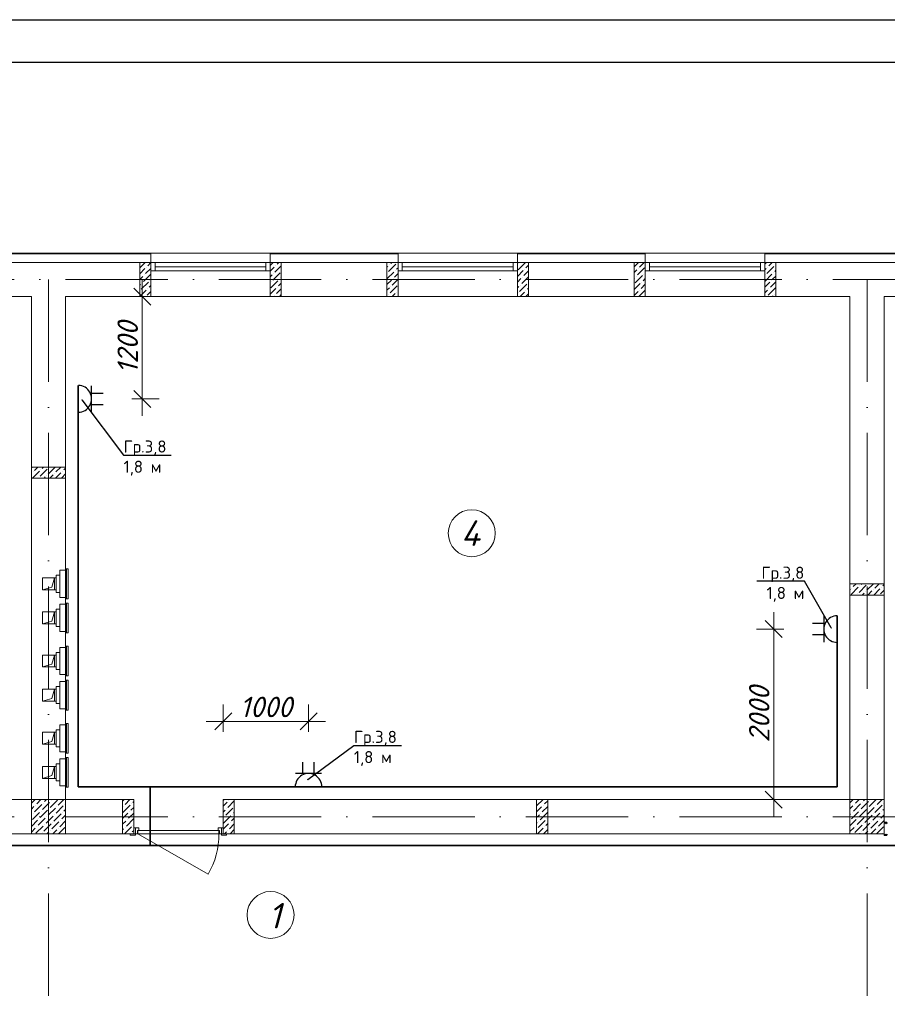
# Model space of a CAD drawing. Header units: millimetres. Extents: x 1114507 to 93926427, y 174473 to 817039.
# Tile 352 of 483: x 1794047 to 1804222, y 773925 to 785472. Entities that reach past the tile are written whole.
import ezdxf
from ezdxf import colors
from ezdxf.entities.mleader import LeaderData, LeaderLine
from ezdxf.math import Vec2, Vec3

# ---------------------------------------------------------------- set-up
doc = ezdxf.new("R2010")
doc.units = ezdxf.units.MM
doc.linetypes.add('ACAD_ISO10W100', pattern=[18, 12, -3, 0, -3])
doc.linetypes.add('ADSK_Скрыто', pattern=[6, 3, -3])
for name, color, linetype, lineweight in [('_Hidden_', 7, 'ADSK_Скрыто', 9), ('Doors', 86, 'Continuous', 13), ('expl', 234, 'Continuous', 13), ('Mechanical Equipment', 7, 'Continuous', 18), ('размеры', 12, 'Continuous', 15)]:
    doc.layers.add(name, color=color, linetype=linetype, lineweight=lineweight)
doc.layers.add('ventilatsiya', color=7, linetype='Continuous')
doc.layers.add('ЭО', color=20, linetype='Continuous')
doc.styles.get("Standard").update_dxf_attribs({"font": 'isocpeui.ttf'})
doc.styles.add('X_ISO', font='isocpeui.ttf')
doc.dimstyles.new('Санжар', dxfattribs={"dimtxt": 240, "dimasz": 200, "dimexe": 200, "dimexo": 200, "dimgap": 50, "dimtad": 1, "dimdec": 0, "dimtxsty": 'Standard', "dimblk": 'OBLIQUE', "dimcen": 2.5, "dimdle": 200, "dimclrd": 152, "dimclre": 152, "dimclrt": 152, "dimadec": 0, "dimazin": 0, "dimtfac": 1, "dimtdec": 0, "dimtmove": 0, "dimatfit": 3, "dimldrblk": 'OBLIQUE', "dimfxl": 0, "dimlwd": 0, "dimlwe": 0, "dimarcsym": 0})

# ---------------------------------------------------------------- blocks, each defined once
blk = doc.blocks.new('blokqav3mak')
at = {"color": 252, "lineweight": 0, "ltscale": 100}
for p, q in [((1613966, 782732), (1611566, 782732)), ((1613966, 782625), (1613966, 782732)), ((1616866, 782732), (1615366, 782732)), ((1615366, 782625), (1615366, 782732)), ((1616866, 782625), (1616866, 782732)), ((1619766, 782732), (1618266, 782732)), ((1618266, 782625), (1618266, 782732)), ((1619766, 782625), (1619766, 782732)), ((1622866, 782732), (1621166, 782732)), ((1621166, 782625), (1621166, 782732))]:
    blk.add_line(p, q, dxfattribs=at)
at = {"color": 32, "lineweight": 0, "ltscale": 100}
for p, q in [((1613966, 782725), (1611566, 782725)), ((1616866, 782725), (1615366, 782725)), ((1619766, 782725), (1618266, 782725)), ((1622866, 782725), (1621166, 782725))]:
    blk.add_line(p, q, dxfattribs=at)
at = {"lineweight": 0, "ltscale": 100}
for p, q in [((1615366, 782732), (1613966, 782732)), ((1618266, 782732), (1616866, 782732)), ((1621166, 782732), (1619766, 782732)), ((1613966, 782625), (1611566, 782625)), ((1613966, 782625), (1613966, 782225)), ((1616866, 782625), (1615366, 782625)), ((1615366, 782625), (1615366, 782225)), ((1616866, 782625), (1616866, 782225)), ((1619766, 782625), (1618266, 782625)), ((1618266, 782625), (1618266, 782225)), ((1619766, 782625), (1619766, 782225)), ((1622866, 782625), (1621166, 782625)), ((1621166, 782625), (1621166, 782225)), ((1612566, 782225), (1611566, 782225)), ((1612566, 776325), (1612566, 782225)), ((1613966, 782225), (1612966, 782225)), ((1612966, 776325), (1612966, 782225)), ((1615366, 782225), (1613966, 782225)), ((1616866, 782225), (1615366, 782225)), ((1618266, 782225), (1616866, 782225)), ((1619766, 782225), (1618266, 782225)), ((1621166, 782225), (1619766, 782225)), ((1622166, 782225), (1621166, 782225)), ((1622166, 776325), (1622166, 782225)), ((1622866, 782225), (1622566, 782225)), ((1622566, 776325), (1622566, 782225)), ((1612566, 776325), (1605216, 776325)), ((1613766, 776325), (1612966, 776325)), ((1613766, 776325), (1613766, 775925)), ((1622166, 776325), (1614816, 776325)), ((1614816, 776325), (1614816, 775925)), ((1613766, 775925), (1605216, 775925)), ((1622566, 775925), (1614816, 775925))]:
    blk.add_line(p, q, dxfattribs=at)
at = {"linetype": 'Continuous', "lineweight": 0, "ltscale": 100}
for p, q in [((1613836, 782493, 0), (1613898, 782554, 0)), ((1613839, 782562, 0), (1613901, 782625, 0)), ((1613906, 782495, 0), (1613966, 782555, 0)), ((1613914, 782571, 0), (1613914, 782571, 0)), ((1613931, 782587, 0), (1613966, 782623, 0)), ((1615366, 782589, 0), (1615402, 782625, 0)), ((1615366, 782522, 0), (1615415, 782571, 0)), ((1615423, 782512, 0), (1615496, 782585, 0)), ((1615432, 782587, 0), (1615432, 782587, 0)), ((1615449, 782604, 0), (1615469, 782625, 0)), ((1616736, 782568, 0), (1616748, 782579, 0)), ((1616736, 782433, 0), (1616815, 782512, 0)), ((1616756, 782520, 0), (1616840, 782604, 0)), ((1616765, 782596, 0), (1616765, 782596, 0)), ((1616781, 782613, 0), (1616794, 782625, 0)), ((1616832, 782529, 0), (1616832, 782529, 0)), ((1616849, 782545, 0), (1616866, 782563, 0)), ((1616857, 782621, 0), (1616857, 782621, 0)), ((1618266, 782462, 0), (1618332, 782529, 0)), ((1618274, 782537, 0), (1618358, 782621, 0)), ((1618282, 782613, 0), (1618282, 782613, 0)), ((1618341, 782470, 0), (1618396, 782525, 0)), ((1618349, 782545, 0), (1618349, 782545, 0)), ((1618366, 782562, 0), (1618396, 782592, 0)), ((1619636, 782575, 0), (1619686, 782625, 0)), ((1619636, 782508, 0), (1619665, 782537, 0)), ((1619674, 782478, 0), (1619758, 782562, 0)), ((1619682, 782554, 0), (1619682, 782554, 0)), ((1619699, 782571, 0), (1619753, 782625, 0)), ((1621166, 782605, 0), (1621187, 782625, 0)), ((1621166, 782538, 0), (1621183, 782554, 0)), ((1621191, 782495, 0), (1621275, 782579, 0)), ((1621199, 782571, 0), (1621199, 782571, 0)), ((1621216, 782587, 0), (1621254, 782625, 0)), ((1621284, 782520, 0), (1621296, 782533, 0)), ((1621292, 782596, 0), (1621292, 782596, 0)), ((1613836, 782425, 0), (1613872, 782461, 0)), ((1613881, 782402, 0), (1613965, 782486, 0)), ((1613889, 782478, 0), (1613889, 782478, 0)), ((1613956, 782411, 0), (1613956, 782411, 0)), ((1615366, 782455, 0), (1615390, 782478, 0)), ((1615373, 782326, 0), (1615457, 782411, 0)), ((1615381, 782402, 0), (1615381, 782402, 0)), ((1615398, 782419, 0), (1615482, 782503, 0)), ((1615407, 782495, 0), (1615407, 782495, 0)), ((1615474, 782428, 0), (1615474, 782428, 0)), ((1615491, 782444, 0), (1615496, 782450, 0)), ((1616736, 782366, 0), (1616790, 782419, 0)), ((1616739, 782503, 0), (1616739, 782503, 0)), ((1616798, 782360, 0), (1616866, 782428, 0)), ((1616807, 782436, 0), (1616807, 782436, 0)), ((1616823, 782453, 0), (1616866, 782496, 0)), ((1618266, 782395, 0), (1618307, 782436, 0)), ((1618316, 782377, 0), (1618396, 782458, 0)), ((1618324, 782453, 0), (1618324, 782453, 0)), ((1619636, 782441, 0), (1619640, 782444, 0)), ((1619648, 782385, 0), (1619733, 782470, 0)), ((1619657, 782461, 0), (1619657, 782461, 0)), ((1619741, 782411, 0), (1619766, 782436, 0)), ((1619749, 782486, 0), (1619749, 782486, 0)), ((1619766, 782503, 0), (1619766, 782503, 0)), ((1621166, 782403, 0), (1621250, 782486, 0)), ((1621174, 782478, 0), (1621174, 782478, 0)), ((1621233, 782335, 0), (1621296, 782398, 0)), ((1621242, 782411, 0), (1621242, 782411, 0)), ((1621258, 782428, 0), (1621296, 782465, 0)), ((1621267, 782503, 0), (1621267, 782503, 0)), ((1613836, 782358, 0), (1613847, 782369, 0)), ((1613838, 782225, 0), (1613914, 782301, 0)), ((1613839, 782293, 0), (1613839, 782293, 0)), ((1613855, 782310, 0), (1613940, 782394, 0)), ((1613864, 782385, 0), (1613864, 782385, 0)), ((1613923, 782242, 0), (1613966, 782286, 0)), ((1613931, 782318, 0), (1613931, 782318, 0)), ((1613948, 782335, 0), (1613966, 782353, 0)), ((1615366, 782253, 0), (1615432, 782318, 0)), ((1615440, 782259, 0), (1615496, 782315, 0)), ((1615449, 782335, 0), (1615449, 782335, 0)), ((1615465, 782352, 0), (1615496, 782383, 0)), ((1616736, 782298, 0), (1616765, 782326, 0)), ((1616773, 782268, 0), (1616857, 782352, 0)), ((1616781, 782343, 0), (1616781, 782343, 0)), ((1616866, 782293, 0), (1616866, 782294, 0)), ((1618266, 782328, 0), (1618282, 782343, 0)), ((1618290, 782284, 0), (1618375, 782369, 0)), ((1618299, 782360, 0), (1618299, 782360, 0)), ((1618366, 782293, 0), (1618366, 782293, 0)), ((1618383, 782310, 0), (1618396, 782323, 0)), ((1618391, 782385, 0), (1618391, 782385, 0)), ((1619636, 782306, 0), (1619707, 782377, 0)), ((1619636, 782239, 0), (1619682, 782284, 0)), ((1619690, 782225, 0), (1619766, 782301, 0)), ((1619699, 782301, 0), (1619699, 782301, 0)), ((1619716, 782318, 0), (1619766, 782369, 0)), ((1619724, 782394, 0), (1619724, 782394, 0)), ((1621166, 782335, 0), (1621225, 782394, 0)), ((1621166, 782268, 0), (1621199, 782301, 0)), ((1621208, 782242, 0), (1621292, 782326, 0)), ((1621216, 782318, 0), (1621216, 782318, 0)), ((1613906, 782225, 0), (1613906, 782225, 0)), ((1615406, 782225, 0), (1615407, 782225, 0)), ((1615423, 782242, 0), (1615423, 782242, 0)), ((1615474, 782225, 0), (1615496, 782248, 0)), ((1616736, 782231, 0), (1616739, 782234, 0)), ((1616756, 782251, 0), (1616756, 782251, 0)), ((1616798, 782225, 0), (1616832, 782259, 0)), ((1616849, 782276, 0), (1616849, 782276, 0)), ((1616865, 782225, 0), (1616866, 782226, 0)), ((1618274, 782268, 0), (1618274, 782268, 0)), ((1618298, 782225, 0), (1618349, 782276, 0)), ((1618366, 782225, 0), (1618396, 782256, 0)), ((1619766, 782234, 0), (1619766, 782234, 0)), ((1621191, 782225, 0), (1621191, 782225, 0)), ((1621258, 782225, 0), (1621267, 782234, 0)), ((1621284, 782251, 0), (1621284, 782251, 0)), ((1612566, 780217, 0), (1612575, 780225, 0)), ((1612602, 780185, 0), (1612642, 780225, 0)), ((1612669, 780117, 0), (1612753, 780201, 0)), ((1612694, 780210, 0), (1612710, 780225, 0)), ((1612762, 780142, 0), (1612844, 780225, 0)), ((1612770, 780218, 0), (1612770, 780218, 0)), ((1612854, 780168, 0), (1612912, 780225, 0)), ((1612947, 780193, 0), (1612966, 780213, 0)), ((1612566, 780149, 0), (1612568, 780151, 0)), ((1612580, 780095, 0), (1612661, 780176, 0)), ((1612585, 780168, 0), (1612585, 780168, 0)), ((1612652, 780100, 0), (1612652, 780100, 0)), ((1612677, 780193, 0), (1612677, 780193, 0)), ((1612714, 780095, 0), (1612728, 780109, 0)), ((1612745, 780126, 0), (1612745, 780126, 0)), ((1612782, 780095, 0), (1612820, 780134, 0)), ((1612837, 780151, 0), (1612837, 780151, 0)), ((1612849, 780095, 0), (1612913, 780159, 0)), ((1612922, 780100, 0), (1612966, 780145, 0)), ((1612930, 780176, 0), (1612930, 780176, 0)), ((1622166, 778851, 0), (1622170, 778855, 0)), ((1622205, 778823, 0), (1622237, 778855, 0)), ((1622273, 778756, 0), (1622357, 778840, 0)), ((1622281, 778831, 0), (1622281, 778831, 0)), ((1622298, 778848, 0), (1622305, 778855, 0)), ((1622365, 778781, 0), (1622440, 778855, 0)), ((1622458, 778806, 0), (1622507, 778855, 0)), ((1622550, 778831, 0), (1622566, 778847, 0)), ((1622166, 778784, 0), (1622172, 778789, 0)), ((1622180, 778730, 0), (1622264, 778815, 0)), ((1622188, 778806, 0), (1622188, 778806, 0)), ((1622256, 778739, 0), (1622256, 778739, 0)), ((1622310, 778725, 0), (1622332, 778747, 0)), ((1622348, 778764, 0), (1622348, 778764, 0)), ((1622377, 778725, 0), (1622424, 778772, 0)), ((1622441, 778789, 0), (1622441, 778789, 0)), ((1622444, 778725, 0), (1622517, 778798, 0)), ((1622525, 778739, 0), (1622566, 778780, 0)), ((1622534, 778815, 0), (1622534, 778815, 0)), ((1612566, 776282), (1612610, 776325)), ((1612628, 776276), (1612677, 776325)), ((1612696, 776209), (1612780, 776293)), ((1612704, 776285), (1612704, 776285)), ((1612721, 776302), (1612744, 776325)), ((1612788, 776234), (1612872, 776318)), ((1612797, 776310), (1612797, 776310)), ((1612881, 776260), (1612947, 776325)), ((1613636, 776307, 0), (1613655, 776325, 0)), ((1613664, 776267, 0), (1613722, 776325, 0)), ((1613740, 776276, 0), (1613740, 776276, 0)), ((1613757, 776292, 0), (1613766, 776302, 0)), ((1614826, 776325, 0), (1614816, 776315, 0)), ((1614862, 776294, 0), (1614816, 776248, 0)), ((1614946, 776310, 0), (1614871, 776235, 0)), ((1614879, 776311, 0), (1614879, 776311, 0)), ((1618491, 776251, 0), (1618566, 776325, 0)), ((1618584, 776276, 0), (1618621, 776313, 0)), ((1622166, 776286), (1622205, 776325)), ((1622207, 776192), (1622291, 776276)), ((1622232, 776285), (1622272, 776325)), ((1622299, 776217), (1622384, 776302)), ((1622308, 776293), (1622308, 776293)), ((1622325, 776310), (1622340, 776325)), ((1622392, 776243), (1622474, 776325)), ((1622400, 776318), (1622400, 776318)), ((1622485, 776268), (1622542, 776325)), ((1622560, 776276), (1622560, 776276)), ((1612566, 776214), (1612595, 776243)), ((1612578, 776091), (1612662, 776175)), ((1612586, 776167), (1612586, 776167)), ((1612603, 776184), (1612687, 776268)), ((1612611, 776260), (1612611, 776260)), ((1612670, 776116), (1612755, 776201)), ((1612679, 776192), (1612679, 776192)), ((1612763, 776142), (1612847, 776226)), ((1612771, 776217), (1612771, 776217)), ((1612856, 776167), (1612940, 776251)), ((1612864, 776243), (1612864, 776243)), ((1612931, 776175), (1612931, 776175)), ((1612948, 776192), (1612966, 776210)), ((1612957, 776268), (1612957, 776268)), ((1613636, 776105, 0), (1613698, 776166, 0)), ((1613639, 776175, 0), (1613723, 776259, 0)), ((1613647, 776250, 0), (1613647, 776250, 0)), ((1613706, 776107, 0), (1613766, 776167, 0)), ((1613715, 776183, 0), (1613715, 776183, 0)), ((1613732, 776200, 0), (1613766, 776235, 0)), ((1614837, 776201, 0), (1614816, 776180, 0)), ((1614930, 776226, 0), (1614845, 776142, 0)), ((1614854, 776218, 0), (1614854, 776218, 0)), ((1614946, 776176, 0), (1614938, 776167, 0)), ((1618491, 776183, 0), (1618550, 776242, 0)), ((1618533, 776090, 0), (1618617, 776175, 0)), ((1618542, 776166, 0), (1618542, 776166, 0)), ((1618558, 776183, 0), (1618621, 776246, 0)), ((1618567, 776259, 0), (1618567, 776259, 0)), ((1622166, 776219), (1622198, 776251)), ((1622182, 776100), (1622266, 776184)), ((1622190, 776175), (1622190, 776175)), ((1622215, 776268), (1622215, 776268)), ((1622274, 776125), (1622358, 776209)), ((1622283, 776201), (1622283, 776201)), ((1622367, 776150), (1622451, 776234)), ((1622375, 776226), (1622375, 776226)), ((1622434, 776083), (1622518, 776167)), ((1622459, 776175), (1622544, 776260)), ((1622468, 776251), (1622468, 776251)), ((1622535, 776184), (1622535, 776184)), ((1622552, 776201), (1622566, 776215)), ((1612566, 776147), (1612569, 776150)), ((1612566, 776012), (1612637, 776083)), ((1612645, 776024), (1612729, 776108)), ((1612654, 776100), (1612654, 776100)), ((1612738, 776049), (1612822, 776133)), ((1612746, 776125), (1612746, 776125)), ((1612805, 775982), (1612889, 776066)), ((1612814, 776057), (1612814, 776057)), ((1612830, 776074), (1612915, 776158)), ((1612839, 776150), (1612839, 776150)), ((1612898, 776007), (1612966, 776076)), ((1612906, 776083), (1612906, 776083)), ((1612923, 776100), (1612966, 776143)), ((1613636, 776037, 0), (1613673, 776074, 0)), ((1613681, 776015, 0), (1613765, 776099, 0)), ((1613689, 776090, 0), (1613689, 776090, 0)), ((1614904, 776134, 0), (1614820, 776050, 0)), ((1614829, 776125, 0), (1614829, 776125, 0)), ((1614896, 776058, 0), (1614896, 776058, 0)), ((1614946, 776108, 0), (1614913, 776075, 0)), ((1614921, 776151, 0), (1614921, 776151, 0)), ((1618491, 776116, 0), (1618525, 776149, 0)), ((1618491, 776049, 0), (1618499, 776057, 0)), ((1618508, 775998, 0), (1618592, 776082, 0)), ((1618516, 776074, 0), (1618516, 776074, 0)), ((1618609, 776099, 0), (1618609, 776099, 0)), ((1622166, 776152), (1622173, 776158)), ((1622166, 776017), (1622240, 776091)), ((1622249, 776032), (1622333, 776116)), ((1622257, 776108), (1622257, 776108)), ((1622316, 775965), (1622400, 776049)), ((1622342, 776057), (1622426, 776142)), ((1622350, 776133), (1622350, 776133)), ((1622409, 775990), (1622493, 776074)), ((1622417, 776066), (1622417, 776066)), ((1622443, 776158), (1622443, 776158)), ((1622501, 776015), (1622566, 776080)), ((1622510, 776091), (1622510, 776091)), ((1622527, 776108), (1622566, 776148)), ((1612566, 775945), (1612611, 775990)), ((1612620, 775931), (1612704, 776015)), ((1612628, 776007), (1612628, 776007)), ((1612696, 775940), (1612696, 775940)), ((1612713, 775956), (1612797, 776041)), ((1612721, 776032), (1612721, 776032)), ((1612749, 775925), (1612771, 775948)), ((1612788, 775965), (1612788, 775965)), ((1612816, 775925), (1612864, 775973)), ((1612881, 775990), (1612881, 775990)), ((1612883, 775925), (1612957, 775999)), ((1612965, 775940), (1612966, 775941)), ((1613636, 775970, 0), (1613647, 775981, 0)), ((1613659, 775925, 0), (1613740, 776006, 0)), ((1613664, 775998, 0), (1613664, 775998, 0)), ((1613732, 775930, 0), (1613732, 775930, 0)), ((1613748, 775947, 0), (1613766, 775965, 0)), ((1613757, 776023, 0), (1613757, 776023, 0)), ((1614879, 776041, 0), (1614816, 775978, 0)), ((1614854, 775949, 0), (1614830, 775925, 0)), ((1614871, 775965, 0), (1614871, 775965, 0)), ((1614946, 776041, 0), (1614888, 775982, 0)), ((1614946, 775974, 0), (1614898, 775925, 0)), ((1618503, 775925, 0), (1618567, 775989, 0)), ((1618575, 775930, 0), (1618621, 775977, 0)), ((1618584, 776006, 0), (1618584, 776006, 0)), ((1618601, 776023, 0), (1618621, 776044, 0)), ((1622166, 775950), (1622215, 775999)), ((1622224, 775940), (1622308, 776024)), ((1622232, 776015), (1622232, 776015)), ((1622277, 775925), (1622283, 775931)), ((1622299, 775948), (1622299, 775948)), ((1622325, 776041), (1622325, 776041)), ((1622344, 775925), (1622375, 775956)), ((1622392, 775973), (1622392, 775973)), ((1622411, 775925), (1622468, 775982)), ((1622479, 775925), (1622560, 776007)), ((1622485, 775999), (1622485, 775999)), ((1622552, 775931), (1622552, 775931))]:
    blk.add_line(p, q, dxfattribs=at)
at = {"color": 5, "lineweight": 0}
for p, q in [((1614016, 782625), (1613966, 782625)), ((1613966, 782625), (1613966, 782525)), ((1613966, 782525), (1614016, 782525)), ((1615316, 782625), (1614016, 782625)), ((1614016, 782525), (1614016, 782625)), ((1615316, 782575), (1614016, 782575)), ((1615316, 782525), (1614016, 782525)), ((1615316, 782525), (1615316, 782625)), ((1615316, 782625), (1615366, 782625)), ((1615366, 782525), (1615316, 782525)), ((1615366, 782625), (1615366, 782525)), ((1616916, 782625), (1616866, 782625)), ((1616866, 782625), (1616866, 782525)), ((1616866, 782525), (1616916, 782525)), ((1618216, 782625), (1616916, 782625)), ((1616916, 782525), (1616916, 782625)), ((1618216, 782575), (1616916, 782575)), ((1618216, 782525), (1616916, 782525)), ((1618216, 782525), (1618216, 782625)), ((1618216, 782625), (1618266, 782625)), ((1618266, 782525), (1618216, 782525)), ((1618266, 782625), (1618266, 782525)), ((1619816, 782625), (1619766, 782625)), ((1619766, 782625), (1619766, 782525)), ((1619766, 782525), (1619816, 782525)), ((1621116, 782625), (1619816, 782625)), ((1619816, 782525), (1619816, 782625)), ((1621116, 782575), (1619816, 782575)), ((1621116, 782525), (1619816, 782525)), ((1621116, 782525), (1621116, 782625)), ((1621116, 782625), (1621166, 782625)), ((1621166, 782525), (1621116, 782525)), ((1621166, 782625), (1621166, 782525))]:
    blk.add_line(p, q, dxfattribs=at)
at = {"color": 1, "linetype": 'ACAD_ISO10W100', "lineweight": 0, "ltscale": 100}
for p, q in [((1626766, 782425), (1599766, 782425)), ((1612766, 782425), (1612766, 766825)), ((1622366, 782425), (1622366, 773125)), ((1626766, 776125), (1599766, 776125))]:
    blk.add_line(p, q, dxfattribs=at)
at = {"layer": '_Hidden_', "color": 5, "lineweight": 0}
for p, q in [((1612899, 779015), (1612899, 779015)), ((1612899, 779015), (1612899, 779015)), ((1612923, 779015), (1612923, 779015)), ((1612923, 779015), (1612923, 779015)), ((1612966, 779015), (1612966, 779015)), ((1612966, 779015), (1612966, 779015)), ((1612970, 779031), (1612970, 779031)), ((1612899, 778698), (1612899, 778697)), ((1612899, 778697), (1612899, 778698)), ((1612899, 778616), (1612899, 778616)), ((1612899, 778616), (1612899, 778616)), ((1612923, 778697), (1612923, 778698)), ((1612923, 778698), (1612923, 778697)), ((1612923, 778616), (1612923, 778616)), ((1612923, 778616), (1612923, 778616)), ((1612966, 778698), (1612966, 778697)), ((1612966, 778697), (1612966, 778698)), ((1612966, 778616), (1612966, 778616)), ((1612966, 778616), (1612966, 778616)), ((1612970, 778682), (1612970, 778682)), ((1612970, 778631), (1612970, 778631)), ((1612899, 778298), (1612899, 778298)), ((1612899, 778298), (1612899, 778298)), ((1612923, 778298), (1612923, 778298)), ((1612923, 778298), (1612923, 778298)), ((1612966, 778298), (1612966, 778298)), ((1612966, 778298), (1612966, 778298)), ((1612970, 778282), (1612970, 778282)), ((1612970, 778125), (1612970, 778125)), ((1612899, 778110), (1612899, 778109)), ((1612899, 778109), (1612899, 778110)), ((1612923, 778109), (1612923, 778110)), ((1612923, 778110), (1612923, 778109)), ((1612966, 778109), (1612966, 778110)), ((1612966, 778110), (1612966, 778109)), ((1612899, 777792), (1612899, 777792)), ((1612899, 777792), (1612899, 777792)), ((1612923, 777792), (1612923, 777792)), ((1612923, 777792), (1612923, 777792)), ((1612966, 777792), (1612966, 777792)), ((1612966, 777792), (1612966, 777792)), ((1612899, 777710), (1612899, 777710)), ((1612899, 777710), (1612899, 777710)), ((1612923, 777710), (1612923, 777710)), ((1612923, 777710), (1612923, 777710)), ((1612966, 777710), (1612966, 777710)), ((1612966, 777710), (1612966, 777710)), ((1612970, 777776), (1612970, 777776)), ((1612970, 777725), (1612970, 777725)), ((1612899, 777392), (1612899, 777392)), ((1612899, 777392), (1612899, 777392)), ((1612923, 777392), (1612923, 777392)), ((1612923, 777392), (1612923, 777392)), ((1612966, 777392), (1612966, 777392)), ((1612966, 777392), (1612966, 777392)), ((1612970, 777376), (1612970, 777376)), ((1612899, 777204), (1612899, 777204)), ((1612899, 777204), (1612899, 777204)), ((1612923, 777204), (1612923, 777204)), ((1612923, 777204), (1612923, 777204)), ((1612966, 777204), (1612966, 777204)), ((1612966, 777204), (1612966, 777204)), ((1612970, 777219), (1612970, 777219)), ((1612899, 776886), (1612899, 776886)), ((1612899, 776886), (1612899, 776886)), ((1612923, 776886), (1612923, 776886)), ((1612923, 776886), (1612923, 776886)), ((1612966, 776886), (1612966, 776886)), ((1612966, 776886), (1612966, 776886)), ((1612970, 776870), (1612970, 776870)), ((1612899, 776804), (1612899, 776804)), ((1612899, 776804), (1612899, 776804)), ((1612923, 776804), (1612923, 776804)), ((1612923, 776804), (1612923, 776804)), ((1612966, 776804), (1612966, 776804)), ((1612966, 776804), (1612966, 776804)), ((1612970, 776820), (1612970, 776820)), ((1612899, 776487), (1612899, 776486)), ((1612899, 776486), (1612899, 776487)), ((1612923, 776486), (1612923, 776487)), ((1612923, 776487), (1612923, 776486)), ((1612966, 776487), (1612966, 776486)), ((1612966, 776486), (1612966, 776487)), ((1612970, 776471), (1612970, 776471))]:
    blk.add_line(p, q, dxfattribs=at)
at = {"layer": 'Doors', "lineweight": 0}
for p, q in [((1622566, 776060), (1622599, 776060)), ((1622566, 776048), (1622566, 776060)), ((1622566, 775917), (1622566, 776048)), ((1622566, 776048), (1622585, 776048)), ((1622566, 776048), (1622585, 776048)), ((1622566, 776048), (1622566, 776048)), ((1622585, 776048), (1622585, 776042)), ((1622590, 776048), (1622608, 776048)), ((1622590, 776048), (1622590, 776042)), ((1622599, 776048), (1622599, 776060)), ((1613766, 775995), (1613786, 775995)), ((1613766, 775925), (1613766, 775995)), ((1613826, 775995), (1613786, 775995)), ((1613786, 775995), (1613786, 775925)), ((1613786, 775995), (1613786, 775925)), ((1613811, 775925), (1613811, 775965)), ((1613811, 775965), (1613826, 775965)), ((1614766, 775965), (1613816, 775965)), ((1613816, 775965), (1613816, 775925)), ((1613826, 775965), (1613826, 775995)), ((1614756, 775965), (1614756, 775995)), ((1614756, 775995), (1614796, 775995)), ((1614771, 775965), (1614756, 775965)), ((1614766, 775925), (1614766, 775965)), ((1614771, 775925), (1614771, 775965)), ((1614796, 775995), (1614796, 775925)), ((1614816, 775995), (1614796, 775995)), ((1614796, 775995), (1614796, 775925)), ((1614816, 775925), (1614816, 775995)), ((1622585, 776042), (1622590, 776042)), ((1613786, 775925), (1613726, 775925)), ((1613726, 775925), (1613726, 775910)), ((1613726, 775910), (1613786, 775910)), ((1613786, 775925), (1613766, 775925)), ((1613786, 775925), (1613811, 775925)), ((1613786, 775910), (1613786, 775925)), ((1613816, 775925), (1614639, 775450)), ((1613816, 775925), (1614766, 775925)), ((1614796, 775925), (1614771, 775925)), ((1614796, 775925), (1614816, 775925)), ((1614856, 775925), (1614796, 775925)), ((1614796, 775925), (1614796, 775910)), ((1614796, 775910), (1614856, 775910)), ((1614856, 775910), (1614856, 775925)), ((1622566, 775917), (1622585, 775917)), ((1622566, 775917), (1622566, 775917)), ((1622566, 775917), (1622566, 775904)), ((1622566, 775904), (1622599, 775904)), ((1622585, 775922), (1622590, 775922)), ((1622585, 775917), (1622585, 775922)), ((1622590, 775917), (1622590, 775922)), ((1622590, 775917), (1622608, 775917)), ((1622599, 775917), (1622599, 775904))]:
    blk.add_line(p, q, dxfattribs=at)
blk.add_arc((1613816, 775925), 950, 330, 0, dxfattribs=at)
at = {"layer": 'Mechanical Equipment', "color": 5, "lineweight": 0}
for p, q in [((1612899, 778956), (1612858, 778956)), ((1612858, 778756), (1612858, 778956)), ((1612923, 779015), (1612899, 779015)), ((1612899, 779015), (1612899, 779015)), ((1612899, 779005), (1612899, 779015)), ((1612899, 778707), (1612899, 779005)), ((1612966, 779015), (1612923, 779015)), ((1612923, 779015), (1612923, 779015)), ((1612923, 779015), (1612923, 779015)), ((1612966, 779015), (1612966, 779015)), ((1612966, 779015), (1612966, 779005)), ((1612966, 779005), (1612966, 778707)), ((1612969, 779031), (1612969, 778682)), ((1612970, 779031), (1612970, 778682)), ((1612970, 779031), (1612979, 779031)), ((1612979, 779031), (1612989, 779031)), ((1612979, 779031), (1612979, 778682)), ((1612989, 779031), (1612998, 779031)), ((1612998, 778682), (1612998, 779031)), ((1612858, 778756), (1612899, 778756)), ((1612899, 778697), (1612899, 778707)), ((1612966, 778707), (1612966, 778697)), ((1612899, 778698), (1612899, 778697)), ((1612899, 778697), (1612923, 778697)), ((1612923, 778616), (1612899, 778616)), ((1612899, 778616), (1612899, 778616)), ((1612899, 778606), (1612899, 778616)), ((1612899, 778308), (1612899, 778606)), ((1612923, 778697), (1612923, 778698)), ((1612923, 778698), (1612923, 778697)), ((1612923, 778697), (1612966, 778697)), ((1612966, 778616), (1612923, 778616)), ((1612923, 778616), (1612923, 778616)), ((1612923, 778616), (1612923, 778616)), ((1612966, 778697), (1612966, 778698)), ((1612966, 778616), (1612966, 778616)), ((1612966, 778616), (1612966, 778606)), ((1612966, 778606), (1612966, 778308)), ((1612969, 778631), (1612969, 778282)), ((1612979, 778682), (1612970, 778682)), ((1612970, 778631), (1612970, 778282)), ((1612970, 778631), (1612979, 778631)), ((1612989, 778682), (1612979, 778682)), ((1612979, 778631), (1612989, 778631)), ((1612979, 778631), (1612979, 778282)), ((1612998, 778682), (1612989, 778682)), ((1612989, 778631), (1612998, 778631)), ((1612998, 778282), (1612998, 778631)), ((1612899, 778557), (1612858, 778557)), ((1612858, 778357), (1612858, 778557)), ((1612858, 778357), (1612899, 778357)), ((1612899, 778298), (1612899, 778308)), ((1612899, 778298), (1612923, 778298)), ((1612899, 778298), (1612899, 778298)), ((1612923, 778298), (1612966, 778298)), ((1612923, 778298), (1612923, 778298)), ((1612923, 778298), (1612923, 778298)), ((1612966, 778308), (1612966, 778298)), ((1612966, 778298), (1612966, 778298)), ((1612979, 778282), (1612970, 778282)), ((1612989, 778282), (1612979, 778282)), ((1612998, 778282), (1612989, 778282)), ((1612969, 778125), (1612969, 777776)), ((1612970, 778125), (1612970, 777776)), ((1612970, 778125), (1612979, 778125)), ((1612979, 778125), (1612989, 778125)), ((1612979, 778125), (1612979, 777776)), ((1612989, 778125), (1612998, 778125)), ((1612998, 777776), (1612998, 778125)), ((1612899, 778051), (1612858, 778051)), ((1612858, 777851), (1612858, 778051)), ((1612923, 778110), (1612899, 778110)), ((1612899, 778110), (1612899, 778109)), ((1612899, 778100), (1612899, 778110)), ((1612899, 777802), (1612899, 778100)), ((1612966, 778110), (1612923, 778110)), ((1612923, 778109), (1612923, 778110)), ((1612923, 778110), (1612923, 778109)), ((1612966, 778109), (1612966, 778110)), ((1612966, 778110), (1612966, 778100)), ((1612966, 778100), (1612966, 777802)), ((1612858, 777851), (1612899, 777851)), ((1612899, 777792), (1612899, 777802)), ((1612899, 777792), (1612923, 777792)), ((1612899, 777792), (1612899, 777792)), ((1612923, 777792), (1612966, 777792)), ((1612923, 777792), (1612923, 777792)), ((1612923, 777792), (1612923, 777792)), ((1612966, 777802), (1612966, 777792)), ((1612966, 777792), (1612966, 777792)), ((1612923, 777710), (1612899, 777710)), ((1612899, 777710), (1612899, 777710)), ((1612899, 777700), (1612899, 777710)), ((1612899, 777402), (1612899, 777700)), ((1612966, 777710), (1612923, 777710)), ((1612923, 777710), (1612923, 777710)), ((1612923, 777710), (1612923, 777710)), ((1612966, 777710), (1612966, 777710)), ((1612966, 777710), (1612966, 777700)), ((1612966, 777700), (1612966, 777402)), ((1612969, 777725), (1612969, 777376)), ((1612979, 777776), (1612970, 777776)), ((1612970, 777725), (1612970, 777376)), ((1612970, 777725), (1612979, 777725)), ((1612989, 777776), (1612979, 777776)), ((1612979, 777725), (1612989, 777725)), ((1612979, 777725), (1612979, 777376)), ((1612998, 777776), (1612989, 777776)), ((1612989, 777725), (1612998, 777725)), ((1612998, 777376), (1612998, 777725)), ((1612899, 777651), (1612858, 777651)), ((1612858, 777451), (1612858, 777651)), ((1612858, 777451), (1612899, 777451)), ((1612899, 777392), (1612899, 777402)), ((1612899, 777392), (1612923, 777392)), ((1612899, 777392), (1612899, 777392)), ((1612923, 777392), (1612966, 777392)), ((1612923, 777392), (1612923, 777392)), ((1612923, 777392), (1612923, 777392)), ((1612966, 777402), (1612966, 777392)), ((1612966, 777392), (1612966, 777392)), ((1612979, 777376), (1612970, 777376)), ((1612989, 777376), (1612979, 777376)), ((1612998, 777376), (1612989, 777376)), ((1612923, 777204), (1612899, 777204)), ((1612899, 777204), (1612899, 777204)), ((1612899, 777194), (1612899, 777204)), ((1612966, 777204), (1612923, 777204)), ((1612923, 777204), (1612923, 777204)), ((1612923, 777204), (1612923, 777204)), ((1612966, 777204), (1612966, 777204)), ((1612966, 777204), (1612966, 777194)), ((1612969, 777219), (1612969, 776870)), ((1612970, 777219), (1612970, 776870)), ((1612970, 777219), (1612979, 777219)), ((1612979, 777219), (1612989, 777219)), ((1612979, 777219), (1612979, 776870)), ((1612989, 777219), (1612998, 777219)), ((1612998, 776870), (1612998, 777219)), ((1612899, 777145), (1612858, 777145)), ((1612858, 776945), (1612858, 777145)), ((1612899, 776896), (1612899, 777194)), ((1612966, 777194), (1612966, 776896)), ((1612858, 776945), (1612899, 776945)), ((1612899, 776886), (1612899, 776896)), ((1612899, 776886), (1612923, 776886)), ((1612899, 776886), (1612899, 776886)), ((1612923, 776886), (1612966, 776886)), ((1612923, 776886), (1612923, 776886)), ((1612923, 776886), (1612923, 776886)), ((1612966, 776896), (1612966, 776886)), ((1612966, 776886), (1612966, 776886)), ((1612979, 776870), (1612970, 776870)), ((1612989, 776870), (1612979, 776870)), ((1612998, 776870), (1612989, 776870)), ((1612899, 776745), (1612858, 776745)), ((1612858, 776545), (1612858, 776745)), ((1612923, 776804), (1612899, 776804)), ((1612899, 776804), (1612899, 776804)), ((1612899, 776794), (1612899, 776804)), ((1612899, 776496), (1612899, 776794)), ((1612966, 776804), (1612923, 776804)), ((1612923, 776804), (1612923, 776804)), ((1612923, 776804), (1612923, 776804)), ((1612966, 776804), (1612966, 776804)), ((1612966, 776804), (1612966, 776794)), ((1612966, 776794), (1612966, 776496)), ((1612969, 776820), (1612969, 776471)), ((1612970, 776820), (1612970, 776471)), ((1612970, 776820), (1612979, 776820)), ((1612979, 776820), (1612989, 776820)), ((1612979, 776820), (1612979, 776471)), ((1612989, 776820), (1612998, 776820)), ((1612998, 776471), (1612998, 776820)), ((1612858, 776545), (1612899, 776545)), ((1612899, 776486), (1612899, 776496)), ((1612899, 776487), (1612899, 776486)), ((1612899, 776486), (1612923, 776486)), ((1612923, 776486), (1612923, 776487)), ((1612923, 776487), (1612923, 776486)), ((1612923, 776486), (1612966, 776486)), ((1612966, 776496), (1612966, 776486)), ((1612966, 776486), (1612966, 776487)), ((1612979, 776471), (1612970, 776471)), ((1612989, 776471), (1612979, 776471)), ((1612998, 776471), (1612989, 776471))]:
    blk.add_line(p, q, dxfattribs=at)
at = {"layer": 'ventilatsiya', "lineweight": 0, "ltscale": 100}
for p, q in [((1612836, 778926), (1612696, 778926)), ((1612696, 778926), (1612696, 778786)), ((1612807, 778818), (1612696, 778786)), ((1612791, 778926), (1612858, 778926)), ((1612836, 778926), (1612807, 778818)), ((1612836, 778786), (1612836, 778926)), ((1612696, 778786), (1612836, 778786)), ((1612791, 778786), (1612858, 778786)), ((1612836, 778527), (1612696, 778527)), ((1612696, 778527), (1612696, 778387)), ((1612791, 778527), (1612858, 778527)), ((1612836, 778527), (1612807, 778419)), ((1612836, 778387), (1612836, 778527)), ((1612807, 778419), (1612696, 778387)), ((1612696, 778387), (1612836, 778387)), ((1612791, 778387), (1612858, 778387)), ((1612836, 778021), (1612696, 778021)), ((1612696, 778021), (1612696, 777881)), ((1612791, 778021), (1612858, 778021)), ((1612836, 778021), (1612807, 777912)), ((1612836, 777881), (1612836, 778021)), ((1612807, 777912), (1612696, 777881)), ((1612696, 777881), (1612836, 777881)), ((1612791, 777881), (1612858, 777881)), ((1612836, 777621), (1612696, 777621)), ((1612696, 777621), (1612696, 777481)), ((1612791, 777621), (1612858, 777621)), ((1612836, 777621), (1612807, 777513)), ((1612836, 777481), (1612836, 777621)), ((1612807, 777513), (1612696, 777481)), ((1612696, 777481), (1612836, 777481)), ((1612791, 777481), (1612858, 777481)), ((1612836, 777115), (1612696, 777115)), ((1612696, 777115), (1612696, 776975)), ((1612791, 777115), (1612858, 777115)), ((1612836, 777115), (1612807, 777007)), ((1612836, 776975), (1612836, 777115)), ((1612807, 777007), (1612696, 776975)), ((1612696, 776975), (1612836, 776975)), ((1612791, 776975), (1612858, 776975)), ((1612836, 776715), (1612696, 776715)), ((1612696, 776715), (1612696, 776575)), ((1612791, 776715), (1612858, 776715)), ((1612836, 776715), (1612807, 776607)), ((1612836, 776575), (1612836, 776715)), ((1612807, 776607), (1612696, 776575)), ((1612696, 776575), (1612836, 776575)), ((1612791, 776575), (1612858, 776575))]:
    blk.add_line(p, q, dxfattribs=at)
at = {"layer": 'размеры', "lineweight": 0, "ltscale": 5}
for p, q in [((1613966, 782625), (1613836, 782625)), ((1613836, 782625), (1613836, 782225)), ((1613966, 782225), (1613966, 782625)), ((1615496, 782625), (1615366, 782625)), ((1615366, 782625), (1615366, 782225)), ((1615496, 782225), (1615496, 782625)), ((1616866, 782625), (1616736, 782625)), ((1616736, 782625), (1616736, 782225)), ((1616866, 782225), (1616866, 782625)), ((1618396, 782625), (1618266, 782625)), ((1618266, 782625), (1618266, 782225)), ((1618396, 782225), (1618396, 782625)), ((1619766, 782625), (1619636, 782625)), ((1619636, 782625), (1619636, 782225)), ((1619766, 782225), (1619766, 782625)), ((1621296, 782625), (1621166, 782625)), ((1621166, 782625), (1621166, 782225)), ((1621296, 782225), (1621296, 782625)), ((1613836, 782225), (1613966, 782225)), ((1615366, 782225), (1615496, 782225)), ((1616736, 782225), (1616866, 782225)), ((1618266, 782225), (1618396, 782225)), ((1619636, 782225), (1619766, 782225)), ((1621166, 782225), (1621296, 782225)), ((1612566, 780095), (1612566, 780225)), ((1612566, 780225), (1612966, 780225)), ((1612966, 780225), (1612566, 780225)), ((1612566, 780225), (1612566, 780095)), ((1612966, 780225), (1612966, 780095)), ((1612966, 780095), (1612966, 780225)), ((1612966, 780095), (1612566, 780095)), ((1612566, 780095), (1612966, 780095)), ((1622166, 778725), (1622166, 778855)), ((1622166, 778855), (1622566, 778855)), ((1622566, 778855), (1622166, 778855)), ((1622166, 778855), (1622166, 778725)), ((1622566, 778855), (1622566, 778725)), ((1622566, 778725), (1622566, 778855)), ((1622566, 778725), (1622166, 778725)), ((1622166, 778725), (1622566, 778725)), ((1612966, 776325), (1612566, 776325)), ((1612566, 776325), (1612566, 775925)), ((1612966, 775925), (1612966, 776325)), ((1613766, 776325), (1613636, 776325)), ((1613636, 776325), (1613636, 775925)), ((1613766, 775925), (1613766, 776325)), ((1614816, 775925), (1614816, 776325)), ((1614816, 776325), (1614946, 776325)), ((1614946, 776325), (1614946, 775925)), ((1618621, 776325), (1618491, 776325)), ((1618491, 776325), (1618491, 775925)), ((1618621, 775925), (1618621, 776325)), ((1622566, 776325), (1622166, 776325)), ((1622166, 776325), (1622166, 775925)), ((1622566, 775925), (1622566, 776325)), ((1612566, 775925), (1612966, 775925)), ((1613636, 775925), (1613766, 775925)), ((1614946, 775925), (1614816, 775925)), ((1618491, 775925), (1618621, 775925)), ((1622166, 775925), (1622566, 775925))]:
    blk.add_line(p, q, dxfattribs=at)
blk = doc.blocks.new('_Oblique')
at = {"color": 0, "linetype": 'ByBlock', "lineweight": -2}
blk.add_line((-0.5, -0.5), (0.5, 0.5), dxfattribs=at)
blk = doc.blocks.new('*D1864')
at = {"color": 152, "linetype": 'Continuous', "lineweight": 0, "ltscale": 100, "transparency": 16777216}
for p, q in [((1793290, 776125), (1793290, 778525)), ((1793410, 778325), (1793090, 778325)), ((1793410, 776325), (1793090, 776325))]:
    blk.add_line(p, q, dxfattribs=at)
at = {"layer": 'Defpoints', "color": 0, "lineweight": 35, "ltscale": 100, "transparency": 16777216}
for p in [(1793290, 778325), (1794185, 778325), (1794185, 776325)]:
    blk.add_point(p, dxfattribs=at)
at = {"color": 152, "lineweight": 0, "ltscale": 100, "transparency": 16777216, "xscale": 200, "yscale": 200, "zscale": 200}
for p, rotation in [((1793290, 778325), 90), ((1793290, 776325), 270)]:
    blk.add_blockref('_Oblique', p, dxfattribs=dict(at, rotation=rotation))
at = {"color": 152, "lineweight": 35, "ltscale": 100, "transparency": 16777216, "insert": (1793120, 777325), "char_height": 240, "attachment_point": 5, "rotation": 90, "bg_fill": 3, "box_fill_scale": 1.1, "bg_fill_color": 256, "bg_fill_true_color": 13158600, "bg_fill_transparency": 0}
blk.add_mtext('2000', dxfattribs=at)
blk = doc.blocks.new('ауцп')
at = {"color": 152, "lineweight": 30, "ltscale": 60, "true_color": 0x006edd}
blk.add_line((3357037, 1654647), (3357037, 1654921), dxfattribs=at)
at = {"layer": 'ЭО', "color": 152, "lineweight": 30, "ltscale": 10, "true_color": 0x006edd}
for p, q in [((3356896, 1654644), (3356896, 1654924)), ((3357037, 1654844), (3357158, 1654844)), ((3357037, 1654723), (3357158, 1654723))]:
    blk.add_line(p, q, dxfattribs=at)
blk.add_arc((3356897, 1654784), 140, 269.8964, 90.1036, dxfattribs=at)
blk = doc.blocks.new('*D1865')
at = {"color": 152, "linetype": 'Continuous', "lineweight": 0, "ltscale": 100, "transparency": 16777216}
for p, q in [((1795484, 782425), (1795484, 780825)), ((1795364, 782225), (1795684, 782225)), ((1795364, 781025), (1795684, 781025))]:
    blk.add_line(p, q, dxfattribs=at)
at = {"layer": 'Defpoints', "color": 0, "lineweight": 35, "ltscale": 100, "transparency": 16777216}
for p in [(1794585, 782225), (1794585, 781025), (1795484, 781025)]:
    blk.add_point(p, dxfattribs=at)
at = {"color": 152, "lineweight": 0, "ltscale": 100, "transparency": 16777216, "xscale": 200, "yscale": 200, "zscale": 200}
for p, rotation in [((1795484, 782225), 90), ((1795484, 781025), 270)]:
    blk.add_blockref('_Oblique', p, dxfattribs=dict(at, rotation=rotation))
at = {"color": 152, "lineweight": 35, "ltscale": 100, "transparency": 16777216, "insert": (1795314, 781625), "char_height": 240, "attachment_point": 5, "rotation": 90, "bg_fill": 3, "box_fill_scale": 1.1, "bg_fill_color": 256, "bg_fill_true_color": 13158600, "bg_fill_transparency": 0}
blk.add_mtext('1200', dxfattribs=at)
blk = doc.blocks.new('*D1866')
at = {"color": 152, "linetype": 'Continuous', "lineweight": 0, "ltscale": 100, "transparency": 16777216}
for p, q in [((1796435, 777122), (1796435, 777442)), ((1797435, 777122), (1797435, 777442)), ((1796235, 777242), (1797635, 777242))]:
    blk.add_line(p, q, dxfattribs=at)
at = {"layer": 'Defpoints', "color": 0, "lineweight": 35, "ltscale": 100, "transparency": 16777216}
for p in [(1797435, 777242), (1796435, 776325), (1797435, 776325)]:
    blk.add_point(p, dxfattribs=at)
at = {"color": 152, "lineweight": 0, "ltscale": 100, "transparency": 16777216, "xscale": 200, "yscale": 200, "zscale": 200, "rotation": 180}
blk.add_blockref('_Oblique', (1796435, 777242), dxfattribs=at)
at = {"color": 152, "lineweight": 0, "ltscale": 100, "transparency": 16777216, "xscale": 200, "yscale": 200, "zscale": 200}
blk.add_blockref('_Oblique', (1797435, 777242), dxfattribs=at)
at = {"color": 152, "lineweight": 35, "ltscale": 100, "transparency": 16777216, "insert": (1796935, 777412), "char_height": 240, "attachment_point": 5, "bg_fill": 3, "box_fill_scale": 1.1, "bg_fill_color": 256, "bg_fill_true_color": 13158600, "bg_fill_transparency": 0}
blk.add_mtext('1000', dxfattribs=at)
blk = doc.blocks.new('*D1867')
at = {"color": 152, "linetype": 'Continuous', "lineweight": 0, "ltscale": 100, "transparency": 16777216}
for p, q in [((1802890, 776125), (1802890, 778525)), ((1803010, 778325), (1802690, 778325)), ((1803010, 776325), (1802690, 776325))]:
    blk.add_line(p, q, dxfattribs=at)
at = {"layer": 'Defpoints', "color": 0, "lineweight": 35, "ltscale": 100, "transparency": 16777216}
for p in [(1802890, 778325), (1803785, 778325), (1803785, 776325)]:
    blk.add_point(p, dxfattribs=at)
at = {"color": 152, "lineweight": 0, "ltscale": 100, "transparency": 16777216, "xscale": 200, "yscale": 200, "zscale": 200}
for p, rotation in [((1802890, 778325), 90), ((1802890, 776325), 270)]:
    blk.add_blockref('_Oblique', p, dxfattribs=dict(at, rotation=rotation))
at = {"color": 152, "lineweight": 35, "ltscale": 100, "transparency": 16777216, "insert": (1802720, 777325), "char_height": 240, "attachment_point": 5, "rotation": 90, "bg_fill": 3, "box_fill_scale": 1.1, "bg_fill_color": 256, "bg_fill_true_color": 13158600, "bg_fill_transparency": 0}
blk.add_mtext('2000', dxfattribs=at)
blk = doc.blocks.new('_Dot')
at = {"color": 0, "linetype": 'ByBlock', "lineweight": -2}
blk.add_line((-0.5, 0), (-1, 0), dxfattribs=at)
at = {"color": 0, "linetype": 'ByBlock', "const_width": 0.5}
blk.add_lwpolyline([(-0.25, 0, 1), (0.25, 0, 1)], format="xyb", close=True, dxfattribs=at)

msp = doc.modelspace()

# ---------------------------------------------------------------- linework, layer by layer
at = {"color": 0, "lineweight": 35, "ltscale": 100}
for p, q in [((1794734.7, 781181.1), (1794734.7, 776475.1)), ((1803634.7, 776475.1), (1803634.7, 778481.1)), ((1794734.7, 776475.1), (1803634.7, 776475.1)), ((1795577.2, 776475.1), (1795577.2, 775786.1)), ((1782334.7, 775786.1), (1805056.1, 775786.1))]:
    msp.add_line(p, q, dxfattribs=at)
at = {"color": 5, "elevation": 0}
msp.add_lwpolyline([(1773282.1, 785471.7), (1826140.1, 785471.7), (1826140.1, 755771.7), (1773282.1, 755771.7)], close=True, dxfattribs=at)
at = {"color": 5, "lineweight": 30, "elevation": 0}
msp.add_lwpolyline([(1775282.1, 784971.7), (1825640.1, 784971.7), (1825640.1, 756271.7), (1775282.1, 756271.7)], close=True, dxfattribs=at)
at = {"layer": 'Defpoints', "color": 3, "linetype": 'ByBlock', "elevation": 0}
msp.add_lwpolyline([(1773282.1, 785471.7), (1815282.1, 785471.7), (1815282.1, 755771.7), (1773282.1, 755771.7)], close=True, dxfattribs=at)
at = {"layer": 'expl', "lineweight": 0}
for centre in [(1799348.9, 779449), (1796989.8, 774972.9), (1796989.8, 774972.9)]:
    msp.add_circle(centre, 275.1, dxfattribs=at)

# ---------------------------------------------------------------- block references
at = {"color": 0}
msp.add_blockref('blokqav3mak', (181618.3, 0), dxfattribs=at)
at = {"lineweight": 30, "xscale": 1.114080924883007, "yscale": 1.114080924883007, "zscale": 1.114080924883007}
msp.add_blockref('ауцп', (-1945119.6, -1062537.9), dxfattribs=at)
for p, rotation in [((5543488.9, 2621888.1), 180), ((3640997.7, -2963379.2), 90)]:
    msp.add_blockref('ауцп', p, dxfattribs=dict(at, rotation=rotation))

# ---------------------------------------------------------------- texts
at = {"lineweight": 0, "char_height": 300, "width": 349.19, "attachment_point": 9}
for s, insert in [('4', (1799445.3, 779300.3)), ('1', (1797112, 774814.7))]:
    msp.add_mtext(s, dxfattribs=dict(at, insert=insert))

# ---------------------------------------------------------------- next in the draw order: dimensions: what is measured, and where the dimension line sits
at = {"color": 0, "lineweight": 35, "ltscale": 100}
for base, p1, p2, picture, middle in [((1795483.7, 781025.1), (1794584.7, 782225.1), (1794584.7, 781025.1), '*D1865', (1795313.7, 781625.1)), ((1793290.1, 778325.1), (1794184.7, 776325.1), (1794184.7, 778325.1), '*D1864', (1793120.1, 777325.1)), ((1802890.1, 778325.1), (1803784.7, 776325.1), (1803784.7, 778325.1), '*D1867', (1802720.1, 777325.1))]:
    dim = msp.add_linear_dim(base=base, p1=p1, p2=p2, angle=90, dimstyle='Санжар', override={"dimfxl": 120, "dimfxlon": 1, "dimtfill": 1, "dimarcsym": 1}, dxfattribs=at)
    dim.commit()
    dim.dimension.update_dxf_attribs({"geometry": picture, "text_midpoint": middle})
dim = msp.add_linear_dim(base=(1797434.7, 777242.3), p1=(1796434.7, 776325.1), p2=(1797434.7, 776325.1), dimstyle='Санжар', override={"dimfxl": 120, "dimfxlon": 1, "dimtfill": 1, "dimarcsym": 1}, dxfattribs=at)
dim.commit()
dim.dimension.update_dxf_attribs({"geometry": '*D1866', "text_midpoint": (1796934.7, 777412.3)})

# ---------------------------------------------------------------- next in the draw order: leaders
at = {"lineweight": 0}
ml = msp.add_multileader_mtext('Standard', dxfattribs=at)
ml.set_content('{\\fISOCPEUR|b0|i0|c204|p34;Гр.3,8\\P1,8 м}', color=256, style='X_ISO')
ml.set_leader_properties()
ml.set_arrow_properties(name='DOT')
ml.build(insert=Vec2(0, 0))
ml.multileader.update_dxf_attribs({"text_left_attachment_type": 6, "text_right_attachment_type": 6, "dogleg_length": 0.36, "arrow_head_size": 5.68})
ctx = ml.context
ctx.base_point, ctx.char_height, ctx.arrow_head_size, ctx.landing_gap_size, ctx.plane_origin = Vec3(1795265.6, 780366.5), 142.116, 5.68, 0.568, Vec3(1797306.4, 780510.3)
ctx.left_attachment, ctx.right_attachment = 6, 6
notes = []
notes.append((ctx, [(1, (1, 1, 0), (1795265.4, 780366.5), (1, 0), 0.205, [(0, [(1794774.2, 781017)], 0, [])])]))
ctx.mtext.insert, ctx.mtext.rotation, ctx.mtext.width, ctx.mtext.flow_direction = Vec3(1795266.1, 780537.1), 6.2831853, 1220.836, 5
ml = msp.add_multileader_mtext('Standard', dxfattribs=at)
ml.set_content('{\\fISOCPEUR|b0|i0|c204|p34;Гр.3,8\\P1,8 м}', color=256, style='X_ISO')
ml.set_leader_properties()
ml.set_arrow_properties(name='DOT')
ml.build(insert=Vec2(0, 0))
ml.multileader.update_dxf_attribs({"text_left_attachment_type": 6, "text_right_attachment_type": 6, "dogleg_length": 0.36, "arrow_head_size": 5.68})
ctx = ml.context
ctx.base_point, ctx.char_height, ctx.arrow_head_size, ctx.landing_gap_size, ctx.plane_origin = Vec3(1802786.6, 778886.6), 142.116, 5.68, 0.568, Vec3(1804855.8, 779030.4)
ctx.left_attachment, ctx.right_attachment, ctx.text_align_type = 6, 6, 2
notes.append((ctx, [(0, (1, 1, 0), (1803250, 778886.6), (-1, 0), 0.36, [(0, [(1803568.4, 778334)], 0, [])])]))
ctx.mtext.insert, ctx.mtext.rotation, ctx.mtext.width, ctx.mtext.alignment, ctx.mtext.flow_direction = Vec3(1803249.1, 779057.1), 6.2831853, 1220.836, 3, 5
ml = msp.add_multileader_mtext('Standard', dxfattribs=at)
ml.set_content('{\\fISOCPEUR|b0|i0|c204|p34;Гр.3,8\\P1,8 м}', color=256, style='X_ISO')
ml.set_leader_properties()
ml.set_arrow_properties(name='DOT')
ml.build(insert=Vec2(0, 0))
ml.multileader.update_dxf_attribs({"text_left_attachment_type": 6, "text_right_attachment_type": 6, "dogleg_length": 0.36, "arrow_head_size": 5.68})
ctx = ml.context
ctx.base_point, ctx.char_height, ctx.arrow_head_size, ctx.landing_gap_size, ctx.plane_origin = Vec3(1797966.8, 776961.6), 142.116, 5.68, 0.568, Vec3(1800007.6, 777105.4)
ctx.left_attachment, ctx.right_attachment = 6, 6
notes.append((ctx, [(1, (1, 1, 0), (1797966.6, 776961.6), (1, 0), 0.205, [(0, [(1797419.9, 776556.4)], 0, [])])]))
ctx.mtext.insert, ctx.mtext.rotation, ctx.mtext.width, ctx.mtext.flow_direction = Vec3(1797967.4, 777132.1), 6.2831853, 1220.836, 5
for ctx, leaders in notes:
    for number, flags, end, landing, length, lines in leaders:
        leader = LeaderData()
        leader.index, (leader.has_last_leader_line, leader.has_dogleg_vector, leader.attachment_direction) = number, flags
        leader.last_leader_point, leader.dogleg_vector, leader.dogleg_length = Vec3(end), Vec3(landing), length
        for number, points, colour, breaks in lines:
            line = LeaderLine()
            line.index, line.vertices, line.color, line.breaks = number, Vec3.list(points), colors.encode_raw_color(colour), breaks
            leader.lines.append(line)
        ctx.leaders.append(leader)

doc.saveas('drawing.dxf')
